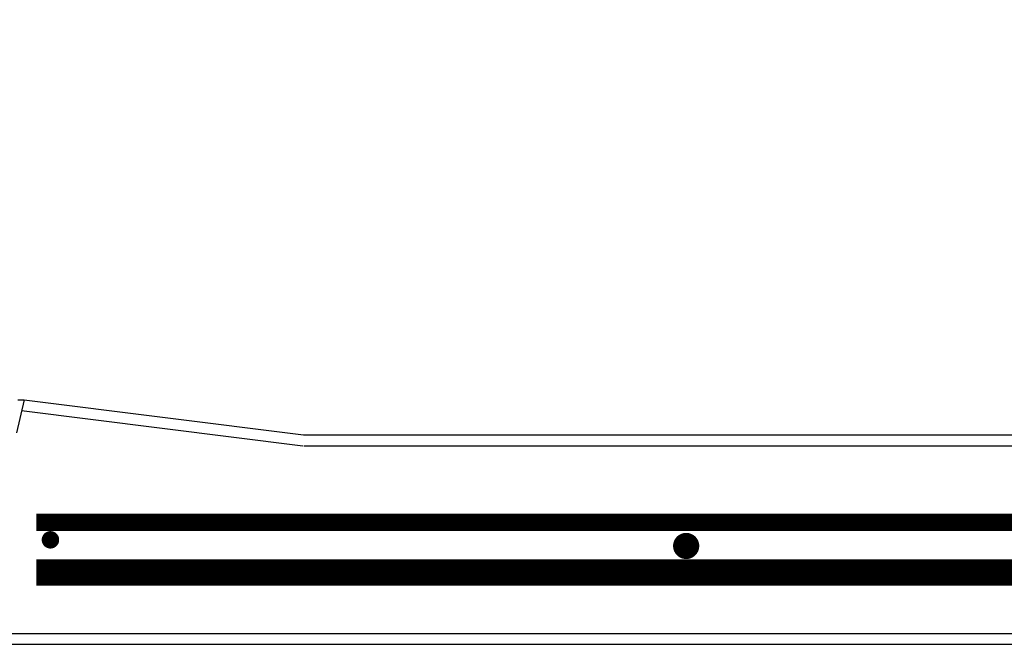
# Model space of a CAD drawing. Extents: x 1529 to 4201, y -422 to 622.
# Tile 261 of 460: x 2149 to 2177, y 495 to 513. Entities that reach past the tile are written whole.
import ezdxf

# ---------------------------------------------------------------- set-up
doc = ezdxf.new("R2010")
doc.units = 0
doc.header["$MEASUREMENT"] = 0
doc.linetypes.add('HIDDEN', pattern=[0.375, 0.25, -0.125])
doc.linetypes.add('TANK-SLAB$0$DASHED', pattern=[0.75, 0.5, -0.25])
for name, color, linetype in [('REBAR', 4, 'TANK-SLAB$0$DASHED'), ('TANK-MANHOLE', 2, 'CONTINUOUS'), ('TANK-SLAB', 6, 'CONTINUOUS'), ('TEXT', 3, 'CONTINUOUS')]:
    doc.layers.add(name, color=color, linetype=linetype)
doc.styles.add('SIMPLEX', font='simplex')
doc.dimstyles.new('DIM48', dxfattribs={"dimscale": 48, "dimtxt": 0.09375, "dimasz": 0.09375, "dimexe": 0.0625, "dimexo": 0.0625, "dimgap": 0.0625, "dimtad": 1, "dimdec": 4, "dimzin": 3, "dimdsep": 46, "dimlunit": 4, "dimtxsty": 'SIMPLEX', "dimcen": 0, "dimclrd": 3, "dimclre": 3, "dimclrt": 3, "dimadec": 0, "dimazin": 0, "dimtfac": 1, "dimtdec": 4, "dimtofl": 0, "dimtmove": 2, "dimatfit": 3, "dimfxl": 1, "dimfrac": 2, "dimtolj": 1, "dimtzin": 3, "dimarcsym": 0})

msp = doc.modelspace()

# ---------------------------------------------------------------- linework, layer by layer
at = {"layer": 'REBAR', "linetype": 'HIDDEN', "const_width": 0.5}
msp.add_lwpolyline([(2149.25868, 498.9714), (2187.65216, 498.9714)], dxfattribs=at)
at = {"layer": 'REBAR'}
for points, const_width in [([(2149.79046, 498.47139, -1), (2149.54046, 498.47139, -1)], 0.25), ([(2168.05673, 498.29581, -1), (2167.68173, 498.29581, -1)], 0.375)]:
    msp.add_lwpolyline(points, format="xyb", close=True, dxfattribs=dict(at, const_width=const_width))
at = {"layer": 'REBAR', "const_width": 0.75}
msp.add_lwpolyline([(2149.25868, 497.5369), (2187.65216, 497.5369)], dxfattribs=at)
at = {"layer": 'TANK-MANHOLE', "color": 1, "linetype": 'Continuous'}
msp.add_lwpolyline([(2148.72909, 502.47879), (2148.91217, 502.47879), (2148.69441, 501.53978, -0.3489397)], format="xyb", dxfattribs=at)
at = {"layer": 'TANK-SLAB', "color": 2, "linetype": 'Continuous'}
for p, q in [((2148.91217, 502.47879), (2156.91217, 501.47879)), ((2148.8412, 502.17273), (2156.89272, 501.16629)), ((2156.91217, 501.47879), (2180.44116, 501.47879)), ((2156.92309, 501.16629), (2180.46062, 501.16629)), ((2148.14649, 495.79129), (2189.62468, 495.79129)), ((2148.14649, 495.47879), (2189.62468, 495.47879))]:
    msp.add_line(p, q, dxfattribs=at)

# ---------------------------------------------------------------- leaders
at = {"layer": 'TEXT'}
msp.add_leader([(2191.77596, 503.8147), (2161.57058, 596.37341), (2151.29362, 596.37341)], dimstyle='DIM48', override={"dimgap": 0.0625, "dimtad": 0}, dxfattribs=at)

doc.saveas('drawing.dxf')
